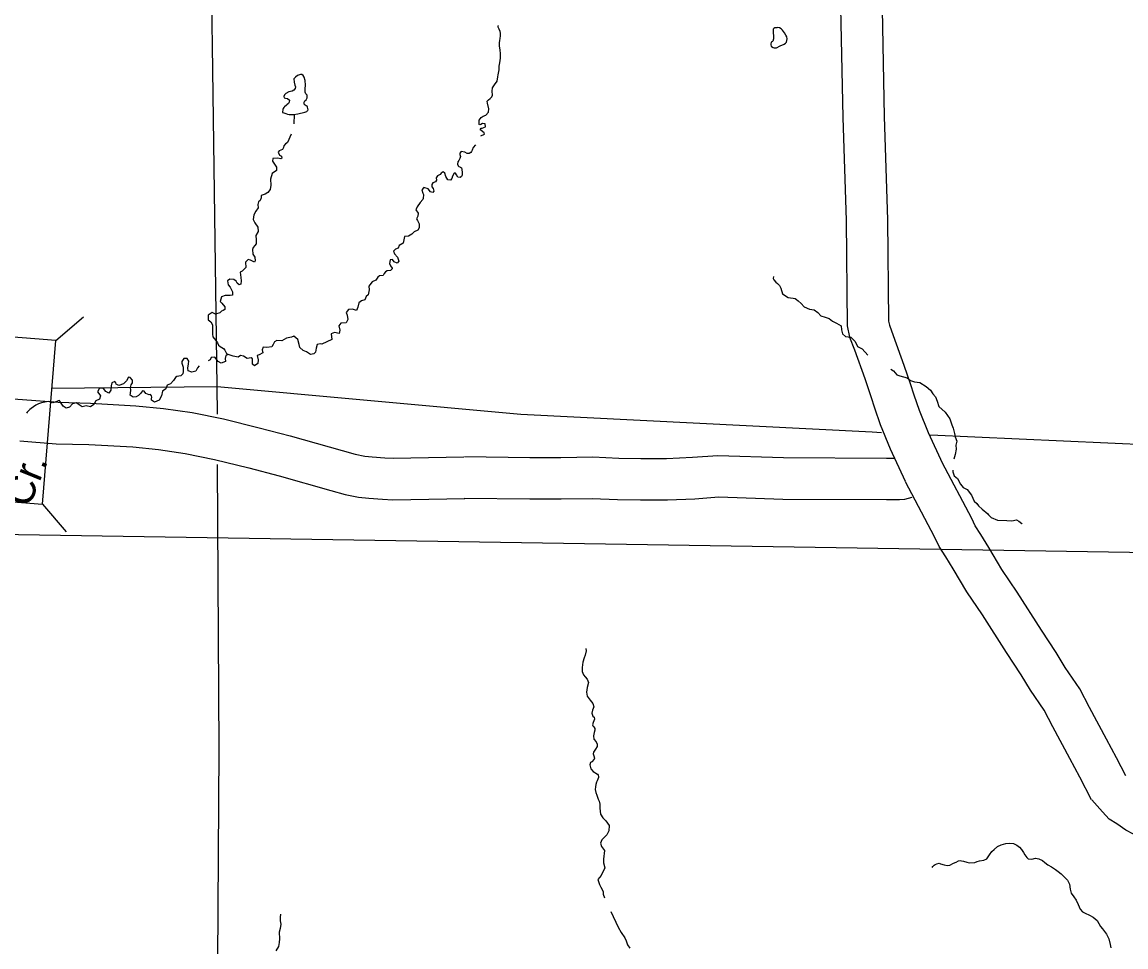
# Model space of a CAD drawing. Extents: x -492261 to -432772, y 1441225 to 1452922.
# Drawn here: x -459493.5 to -459293.9, y 1451796.7 to 1451964 of the extents above; entities that cross this region are included whole.
import ezdxf

# ---------------------------------------------------------------- set-up
doc = ezdxf.new("R2010")
doc.units = 0
doc.layers.add('Default', color=7, linetype='Continuous')

msp = doc.modelspace()

# ---------------------------------------------------------------- linework, layer by layer
at = {"layer": 'Default'}
for p, q in [((-459487.46, 1451906.41), (-459482.43, 1451910.68)), ((-459489.84, 1451876.8), (-459485.57, 1451871.78)), ((-459542.51, 1451872.05), (-459085.31, 1451864.81))]:
    msp.add_line(p, q, dxfattribs=at)
for points in [[(-459458.21, 1451893.09), (-459458.24, 1451898.09), (-459459.09, 1451959.74), (-459459.15, 1451963.72), (-459459.13, 1452025.76), (-459459.1, 1452030.09), (-459459.57, 1452090.97), (-459459.6, 1452094.87)], [(-459345.56, 1451969.52), (-459345.1, 1451946.75), (-459344.48, 1451928.11), (-459344.3, 1451909.06), (-459343.87, 1451907.04), (-459342.99, 1451904.73), (-459341.13, 1451899.52), (-459340.03, 1451896.26), (-459339.34, 1451894.2), (-459338.34, 1451891.21), (-459336.55, 1451886.78), (-459333.83, 1451880.98)], [(-459338.06, 1451969.61), (-459337.61, 1451946.95), (-459336.98, 1451928.27), (-459336.81, 1451909.89), (-459336.66, 1451909.17), (-459335.96, 1451907.32), (-459334.04, 1451901.97), (-459332.92, 1451898.64), (-459332.23, 1451896.58), (-459331.3, 1451893.81), (-459329.68, 1451889.78), (-459327.04, 1451884.17)], [(-459410.57, 1451943.43), (-459409.9, 1451943.76), (-459409.96, 1451944.01), (-459410.48, 1451944.39), (-459410.69, 1451944.56), (-459410.5, 1451944.83), (-459410.3, 1451944.83), (-459409.72, 1451945.07), (-459409.76, 1451945.6), (-459410.24, 1451945.7), (-459410.59, 1451945.49), (-459410.76, 1451945.47), (-459410.84, 1451945.52), (-459410.89, 1451945.88), (-459410.87, 1451946.26), (-459410.51, 1451946.78), (-459410.14, 1451947.01), (-459409.66, 1451947.21), (-459409.18, 1451947.71), (-459409.12, 1451948.34), (-459409.39, 1451949.37), (-459409.41, 1451949.72), (-459409.16, 1451949.97), (-459408.88, 1451950.21), (-459408.59, 1451950.48), (-459408.47, 1451950.81), (-459408.5, 1451951.56), (-459408.45, 1451952.16), (-459408.1, 1451952.66), (-459407.64, 1451953.32), (-459407.51, 1451954.14), (-459407.43, 1451954.51), (-459407.24, 1451955.4), (-459407.24, 1451956.07), (-459407.12, 1451956.68), (-459407, 1451957.5), (-459407.01, 1451958.27), (-459407.06, 1451958.99), (-459407.16, 1451959.7), (-459407.2, 1451960.29), (-459407.15, 1451960.71), (-459407.08, 1451961.05), (-459407.01, 1451961.56), (-459406.99, 1451962.04), (-459407.08, 1451962.35), (-459407.23, 1451962.75), (-459407.39, 1451963), (-459407.44, 1451963.09), (-459407.46, 1451963.17), (-459407.45, 1451963.27), (-459407.45, 1451963.3), (-459407.46, 1451963.38), (-459407.47, 1451963.4)], [(-459356.56, 1451962.99), (-459356.85, 1451963.03), (-459357.05, 1451963.01), (-459357.36, 1451962.97), (-459357.57, 1451962.9), (-459357.68, 1451962.74), (-459357.67, 1451962.31), (-459357.62, 1451961.3), (-459357.63, 1451960.99), (-459357.73, 1451960.61), (-459357.82, 1451960.52), (-459358.03, 1451960.4), (-459358.14, 1451960.06), (-459358.12, 1451959.9), (-459358.04, 1451959.7), (-459357.97, 1451959.59), (-459357.71, 1451959.42), (-459357.49, 1451959.37), (-459357.07, 1451959.38), (-459356.4, 1451959.72), (-459355.7, 1451960.02), (-459355.44, 1451960.21), (-459355.3, 1451960.38), (-459355.2, 1451960.73), (-459355.16, 1451960.98), (-459355.23, 1451961.36), (-459355.38, 1451961.69), (-459355.62, 1451962.1), (-459355.8, 1451962.34), (-459355.98, 1451962.55), (-459356.23, 1451962.8), (-459356.56, 1451962.99)], [(-459442.38, 1451947.71), (-459442.04, 1451947.83), (-459441.95, 1451947.9), (-459441.9, 1451948.01), (-459441.82, 1451948.16), (-459441.84, 1451948.42), (-459441.89, 1451948.62), (-459441.98, 1451948.81), (-459442.14, 1451948.9), (-459442.31, 1451948.99), (-459442.5, 1451949.21), (-459442.55, 1451949.53), (-459442.4, 1451949.77), (-459442.17, 1451949.99), (-459441.95, 1451950.35), (-459441.97, 1451950.78), (-459442.19, 1451951.08), (-459442.31, 1451951.33), (-459442.34, 1451951.96), (-459442.29, 1451952.59), (-459442.35, 1451953.45), (-459442.54, 1451954.05), (-459442.7, 1451954.38), (-459442.97, 1451954.57), (-459443.2, 1451954.57), (-459443.72, 1451954.36), (-459444.11, 1451954.05), (-459444.36, 1451953.74), (-459444.35, 1451953.16), (-459444.21, 1451952.59), (-459444.1, 1451952.33), (-459444.17, 1451951.99), (-459444.37, 1451951.73), (-459444.71, 1451951.56), (-459445.32, 1451951.41), (-459445.83, 1451951.09), (-459446.07, 1451950.89), (-459446.21, 1451950.58), (-459446.12, 1451950.33), (-459445.91, 1451950.26), (-459445.55, 1451950.21), (-459445.15, 1451949.89), (-459445.21, 1451949.55), (-459445.35, 1451949.32), (-459445.57, 1451949.14), (-459445.73, 1451949), (-459446.07, 1451948.7), (-459446.22, 1451948.59), (-459446.34, 1451948.42), (-459446.39, 1451948.3), (-459446.46, 1451947.69)], [(-459446.46, 1451947.69), (-459446.18, 1451947.6), (-459445.82, 1451947.48), (-459445.54, 1451947.39), (-459445.25, 1451947.33), (-459445.01, 1451947.3), (-459444.46, 1451947.29), (-459443.64, 1451947.42), (-459442.38, 1451947.71)], [(-459444.35, 1451947.31), (-459444.42, 1451945.62)], [(-459444.89, 1451943.76), (-459445.51, 1451942.24), (-459445.58, 1451942.2), (-459445.9, 1451942), (-459446.21, 1451941.62), (-459446.23, 1451941.31), (-459446.41, 1451940.98), (-459447.03, 1451940.75), (-459447.21, 1451940.52), (-459447.01, 1451939.97), (-459446.64, 1451939.74), (-459446.56, 1451939.42), (-459446.73, 1451939.29), (-459447.31, 1451939.41), (-459448.16, 1451939.37), (-459448.23, 1451938.84), (-459447.52, 1451937.79), (-459447.5, 1451937.18), (-459448.29, 1451936.66), (-459448.61, 1451935.62), (-459448.55, 1451934.55), (-459448.7, 1451933.73), (-459449.07, 1451933.19), (-459449.58, 1451932.9), (-459450.32, 1451932.65), (-459450.31, 1451932.23), (-459450.46, 1451931.73), (-459450.8, 1451931.49), (-459450.88, 1451931), (-459450.86, 1451930.39), (-459451.25, 1451929.81), (-459451.61, 1451929.17), (-459451.73, 1451928.32), (-459451.42, 1451927.68), (-459450.92, 1451926.91), (-459450.82, 1451926.14), (-459451.27, 1451925.44), (-459451.21, 1451924.6), (-459451.23, 1451923.92), (-459451.46, 1451923.63), (-459451.76, 1451923.26), (-459451.88, 1451922.85), (-459451.82, 1451922.02), (-459451.45, 1451921.51), (-459451.36, 1451920.82), (-459451.52, 1451920.58), (-459452.22, 1451920.94), (-459452.66, 1451921.05), (-459453.15, 1451920.61), (-459453.07, 1451919.64), (-459453.72, 1451918.96), (-459454.11, 1451918.77), (-459453.99, 1451917.82), (-459453.89, 1451917.23), (-459453.95, 1451916.62), (-459454.27, 1451916.48), (-459454.63, 1451916.8), (-459454.82, 1451917.14), (-459455.24, 1451917.48), (-459455.99, 1451917.51), (-459456.41, 1451917.22), (-459456.24, 1451916.46), (-459455.88, 1451916.06), (-459455.5, 1451915.24), (-459455.48, 1451914.62), (-459455.91, 1451914.54), (-459456.78, 1451914.57), (-459457.48, 1451914.32), (-459457.69, 1451913.48), (-459457.39, 1451913.15), (-459456.88, 1451912.51), (-459456.87, 1451912.03), (-459457.18, 1451911.86), (-459457.47, 1451911.74), (-459457.78, 1451911.43), (-459458.54, 1451911.2), (-459459.16, 1451911.47), (-459459.86, 1451911.01), (-459459.86, 1451910.17), (-459459.38, 1451909.77), (-459459.1, 1451909.26), (-459459.08, 1451908.49), (-459459.13, 1451907.56), (-459459.03, 1451907.05), (-459458.49, 1451906.39), (-459458.22, 1451906), (-459457.99, 1451905.58), (-459457.71, 1451905.33), (-459457.14, 1451904.95), (-459456.88, 1451904.65), (-459456.61, 1451904.18), (-459456.55, 1451904.08), (-459456.38, 1451903.82)], [(-459411.55, 1451941.82), (-459411.97, 1451941.33), (-459412.15, 1451940.88), (-459412.24, 1451940.64), (-459412.39, 1451940.41), (-459412.7, 1451940.24), (-459413.02, 1451940.28), (-459413.46, 1451940.48), (-459414.11, 1451940.62), (-459414.39, 1451940.34), (-459414.37, 1451940.07), (-459414.3, 1451939.92), (-459414.23, 1451939.72), (-459414.34, 1451939.36), (-459414.55, 1451939), (-459414.7, 1451938.76), (-459414.8, 1451938.34), (-459414.69, 1451938.05), (-459414.53, 1451937.92), (-459414.25, 1451937.8), (-459414.09, 1451937.66), (-459414.01, 1451937.44), (-459413.92, 1451936.78), (-459413.97, 1451936.33), (-459414.07, 1451936.08), (-459414.31, 1451935.88), (-459414.73, 1451935.97), (-459414.94, 1451936.4), (-459415.16, 1451936.68), (-459415.36, 1451936.7), (-459415.72, 1451936.15), (-459415.83, 1451935.74), (-459416.06, 1451935.42), (-459416.54, 1451935.51), (-459416.92, 1451936.12), (-459417.06, 1451936.69), (-459417.35, 1451936.93), (-459417.72, 1451936.69), (-459417.94, 1451936.43), (-459418.42, 1451936.19), (-459418.65, 1451935.86), (-459418.6, 1451935.42), (-459418.75, 1451935.14), (-459419.22, 1451934.97), (-459419.45, 1451934.62), (-459419.4, 1451934.21), (-459419.19, 1451933.92), (-459419.09, 1451933.45), (-459419.26, 1451933.2), (-459419.66, 1451933.29), (-459420.09, 1451933.86), (-459420.9, 1451934.07), (-459421.24, 1451933.69), (-459421.06, 1451933.1), (-459420.93, 1451932.82), (-459421, 1451932.11), (-459421.04, 1451931.95), (-459421.52, 1451931.39), (-459422.11, 1451930.63), (-459422.34, 1451930.04), (-459422.2, 1451929.85), (-459422.03, 1451929.64), (-459421.92, 1451929.46), (-459421.98, 1451928.93), (-459422.19, 1451928.42), (-459422.03, 1451928.1), (-459421.73, 1451927.55), (-459421.74, 1451926.79), (-459421.95, 1451926.37), (-459422.64, 1451926.05), (-459423.06, 1451925.64), (-459423.67, 1451925.27), (-459424.36, 1451925.21), (-459424.52, 1451924.61), (-459424.61, 1451924.01), (-459425.35, 1451923.61), (-459425.53, 1451923.12), (-459426.03, 1451922.96), (-459426.38, 1451922.56), (-459426.21, 1451922.09), (-459425.64, 1451921.49), (-459425.37, 1451920.79), (-459425.69, 1451920.42), (-459426.23, 1451920.63), (-459426.55, 1451921.09), (-459426.94, 1451921), (-459427.1, 1451920.32), (-459426.89, 1451919.94), (-459426.62, 1451919.52), (-459426.61, 1451919.37), (-459426.91, 1451919.1), (-459427.48, 1451919.04), (-459427.82, 1451918.85), (-459428.07, 1451918.54), (-459428.26, 1451918.17), (-459428.87, 1451918.12)], [(-459428.87, 1451918.12), (-459429.18, 1451917.9), (-459429.53, 1451917.34), (-459430.22, 1451917.02), (-459430.66, 1451916.48), (-459430.83, 1451916.26), (-459430.77, 1451915.56), (-459430.96, 1451914.69), (-459431.3, 1451914.37), (-459431.54, 1451913.8), (-459432.16, 1451913.61), (-459432.65, 1451913.25), (-459432.79, 1451912.45), (-459433.03, 1451911.87), (-459433.76, 1451912.11), (-459434.5, 1451912.01), (-459434.92, 1451911.45), (-459434.72, 1451911.01), (-459434.61, 1451910.24), (-459434.92, 1451909.59), (-459435.91, 1451909.55), (-459436.26, 1451909.04), (-459436.09, 1451908.27), (-459436.2, 1451907.67), (-459437.01, 1451907.88), (-459437.63, 1451907.6), (-459437.54, 1451906.6), (-459438.42, 1451906.18), (-459439.3, 1451905.72), (-459439.63, 1451905.78), (-459440.15, 1451905.68), (-459440.34, 1451905.04), (-459440.47, 1451904.29), (-459440.75, 1451903.97), (-459441.35, 1451903.87), (-459442.1, 1451904.37), (-459442.69, 1451904.63), (-459443.31, 1451905.16), (-459443.4, 1451905.71), (-459443.68, 1451906.6), (-459444.4, 1451907.2), (-459444.84, 1451907), (-459445.7, 1451906.84), (-459446.13, 1451906.61), (-459446.55, 1451906.38), (-459447.46, 1451906.44), (-459447.9, 1451906.18), (-459448.15, 1451905.68), (-459448.39, 1451905.28), (-459449.29, 1451905.15), (-459449.95, 1451905.18), (-459450.09, 1451904.73), (-459450, 1451904.17), (-459450.65, 1451903.8), (-459451.01, 1451903.67), (-459450.84, 1451902.91), (-459450.93, 1451902.25), (-459451.5, 1451901.82), (-459451.86, 1451902.1), (-459451.89, 1451902.54), (-459451.87, 1451903.12), (-459452.12, 1451903.25), (-459452.85, 1451903.15), (-459453.49, 1451903.59), (-459454.05, 1451903.72), (-459454.46, 1451903.4), (-459455.34, 1451903.57), (-459456.24, 1451903.88), (-459456.67, 1451903.72), (-459456.83, 1451903.17), (-459456.73, 1451902.64), (-459457.56, 1451902.31), (-459458.08, 1451902.62), (-459458.7, 1451903.42), (-459459.33, 1451903.35), (-459459.54, 1451902.94), (-459459.87, 1451902.75)], [(-459357.61, 1451917.97), (-459357.67, 1451917.61), (-459357.54, 1451917.39), (-459357.21, 1451916.96), (-459356.92, 1451916.75), (-459356.53, 1451916.34), (-459356.3, 1451915.88), (-459355.99, 1451914.86), (-459354.96, 1451914.2), (-459354.55, 1451914.14), (-459354.08, 1451914.08), (-459353.71, 1451913.99), (-459353.47, 1451913.82), (-459353.15, 1451913.58), (-459352.61, 1451913.08), (-459352.1, 1451912.49), (-459351.14, 1451912.11), (-459350.25, 1451911.99), (-459349.6, 1451911.48), (-459349.08, 1451910.9), (-459348.27, 1451910.64), (-459347.55, 1451910.39), (-459346.98, 1451909.92), (-459346.25, 1451909.57), (-459345.41, 1451909.06), (-459345.3, 1451908.34), (-459345.17, 1451907.64), (-459344.59, 1451907.15), (-459343.67, 1451907.03), (-459342.83, 1451906.26), (-459342.45, 1451905.31), (-459341.6, 1451904.9), (-459340.57, 1451903.76)], [(-459461.53, 1451901.8), (-459461.79, 1451901.49), (-459462.11, 1451900.88), (-459462.85, 1451900.67), (-459463.5, 1451900.95), (-459463.58, 1451901.43), (-459463.43, 1451902.2), (-459463.36, 1451902.68), (-459463.68, 1451903.16), (-459464.26, 1451903.18), (-459464.67, 1451902.64), (-459464.64, 1451902.32), (-459464.43, 1451901.61), (-459464.39, 1451900.79), (-459464.44, 1451900.4), (-459464.84, 1451900.01), (-459465.58, 1451899.91), (-459465.79, 1451899.71), (-459466.16, 1451899.16), (-459466.68, 1451898.59), (-459467.3, 1451898.35)], [(-459467.3, 1451898.35), (-459467.55, 1451897.69), (-459468.13, 1451897.22), (-459468.31, 1451896.4), (-459468.74, 1451895.63), (-459469.6, 1451895.25), (-459470.13, 1451895.59), (-459470.12, 1451895.87), (-459470.1, 1451896.16), (-459470.16, 1451896.38), (-459470.33, 1451896.64), (-459470.55, 1451896.58), (-459471.13, 1451896.82), (-459471.48, 1451897.26), (-459471.76, 1451897.32), (-459472.13, 1451896.8), (-459472.47, 1451896.45), (-459472.91, 1451896.2), (-459473.43, 1451896.14), (-459473.99, 1451896.51), (-459473.94, 1451896.89), (-459473.85, 1451897.41), (-459473.96, 1451897.93), (-459473.82, 1451898.39), (-459473.56, 1451898.74), (-459473.58, 1451899.26), (-459473.98, 1451899.74), (-459474.32, 1451899.78), (-459474.64, 1451899.12), (-459475.22, 1451898.59), (-459476.06, 1451898.27), (-459476.54, 1451898.48), (-459476.56, 1451898.78), (-459476.76, 1451898.98), (-459477.33, 1451898.76), (-459477.44, 1451898.2), (-459477.49, 1451897.42), (-459477.88, 1451896.89), (-459478.39, 1451897.18), (-459478.82, 1451897.71), (-459479.55, 1451897.78), (-459479.89, 1451897.12), (-459479.69, 1451896.81), (-459479.35, 1451896.37), (-459479.54, 1451895.81), (-459480.23, 1451895.49), (-459480.55, 1451894.8)], [(-459336.42, 1451901.25), (-459335.95, 1451900.92), (-459335.35, 1451900.17), (-459334.78, 1451900), (-459333.43, 1451899.63), (-459332.82, 1451899.18), (-459332.13, 1451898.96), (-459331.14, 1451898.84), (-459330.02, 1451898.09), (-459329.26, 1451897.45), (-459328.81, 1451896.77), (-459328.34, 1451896.19), (-459328.03, 1451895.46), (-459327.73, 1451894.44), (-459326.59, 1451893.46), (-459325.75, 1451892.24), (-459325.37, 1451891.16), (-459325.13, 1451890.52), (-459324.91, 1451889.59), (-459324.77, 1451888.97), (-459324.49, 1451888.22), (-459324.63, 1451887.48), (-459324.6, 1451886.74), (-459324.78, 1451885.8), (-459324.99, 1451884.94)], [(-459488.22, 1451897.79), (-459458.24, 1451898.09)], [(-459458.24, 1451898.09), (-459403.33, 1451893.08), (-459339.81, 1451889.87), (-459338.07, 1451889.76)], [(-459498.72, 1451896.07), (-459493.44, 1451895.75), (-459486.99, 1451895.23), (-459481.14, 1451895.1), (-459472.95, 1451894.61), (-459467.95, 1451894.12), (-459462.75, 1451893.37), (-459457.09, 1451892.22), (-459450.65, 1451890.61), (-459445.06, 1451889.16), (-459435.63, 1451886.51), (-459433.29, 1451885.83), (-459431.56, 1451885.46), (-459430.2, 1451885.33), (-459427.94, 1451885.17), (-459426.41, 1451885.11), (-459413.62, 1451885.33)], [(-459480.55, 1451894.8), (-459481.15, 1451894.4), (-459481.98, 1451894.58), (-459482.68, 1451894.43), (-459483.38, 1451894.86), (-459483.75, 1451895.16), (-459484.42, 1451894.92), (-459484.95, 1451894.33), (-459485.54, 1451894.18), (-459486.11, 1451894.53), (-459486.71, 1451895.45), (-459486.76, 1451895.53), (-459487.03, 1451895.48), (-459487.24, 1451895.38), (-459487.96, 1451895.15), (-459488.44, 1451895.3), (-459488.81, 1451895.36), (-459489.7, 1451895.21), (-459490.06, 1451895.13), (-459490.6, 1451894.92), (-459491.04, 1451894.68), (-459491.46, 1451894.43), (-459491.89, 1451894.13), (-459492.14, 1451893.94), (-459492.4, 1451893.7), (-459492.63, 1451893.42), (-459492.73, 1451893.25)], [(-459493.97, 1451888.27), (-459487.38, 1451887.74), (-459481.44, 1451887.6), (-459473.54, 1451887.14), (-459468.85, 1451886.67), (-459464.04, 1451885.98), (-459458.74, 1451884.9), (-459452.5, 1451883.34), (-459447.02, 1451881.92), (-459437.69, 1451879.29), (-459435.12, 1451878.55), (-459432.69, 1451878.03), (-459430.81, 1451877.86), (-459428.37, 1451877.69), (-459426.51, 1451877.6), (-459413.49, 1451877.83)], [(-459329.22, 1451889.35), (-459273.12, 1451886.82), (-459271.34, 1451886.6), (-459237.52, 1451884.6)], [(-459457.93, 1451554.74), (-459458.06, 1451566.69), (-459458.15, 1451568.06), (-459459.48, 1451632.91), (-459459.37, 1451634.11), (-459458.89, 1451698.33), (-459458.81, 1451699.68), (-459458.3, 1451765.23), (-459457.92, 1451832.41), (-459458.17, 1451883.95)], [(-459335.84, 1451885.08), (-459337.17, 1451885.08), (-459355.82, 1451885.16), (-459367.68, 1451885.54), (-459372.31, 1451885.21), (-459376.97, 1451885.01), (-459381.65, 1451884.99), (-459385.62, 1451885.06), (-459390.28, 1451885.29), (-459396.12, 1451885.2), (-459401.69, 1451885.17), (-459413.51, 1451885.33)], [(-459293.89, 1451827.61), (-459295.6, 1451830.9), (-459297.41, 1451834.29), (-459300.45, 1451839.98), (-459302.2, 1451843.4), (-459304.85, 1451847.22), (-459306.51, 1451849.94), (-459309.18, 1451853.99), (-459313.56, 1451860.89), (-459316.31, 1451864.95), (-459318.7, 1451868.93), (-459320.1, 1451871.31), (-459321.15, 1451872.85), (-459321.78, 1451874.21), (-459327.12, 1451884.33)], [(-459325.21, 1451882.97), (-459325.21, 1451882.66), (-459324.93, 1451881.95), (-459324.36, 1451881.46), (-459323.83, 1451880.39), (-459323.32, 1451879.82), (-459322.59, 1451879.44), (-459321.84, 1451878.42), (-459321.35, 1451877.32), (-459320.83, 1451876.91), (-459320.53, 1451876.5), (-459319.91, 1451875.9), (-459318.86, 1451875.05), (-459318.77, 1451874.88), (-459318.25, 1451874.37), (-459317.14, 1451873.88), (-459315.43, 1451873.85), (-459314.52, 1451873.75), (-459313.69, 1451873.96), (-459313.25, 1451873.74), (-459312.74, 1451873.3), (-459312.64, 1451873.26)], [(-459300.09, 1451823.29), (-459302.23, 1451827.39), (-459304.03, 1451830.75), (-459307.1, 1451836.5), (-459308.65, 1451839.54), (-459311.13, 1451843.12), (-459312.84, 1451845.91), (-459315.48, 1451849.92), (-459319.83, 1451856.77), (-459322.63, 1451860.91), (-459325.14, 1451865.09), (-459326.44, 1451867.29), (-459327.69, 1451869.13), (-459328.51, 1451870.88), (-459333.75, 1451880.83)], [(-459332.58, 1451877.99), (-459333.92, 1451877.66), (-459334.86, 1451877.58), (-459337.2, 1451877.58), (-459355.96, 1451877.66), (-459367.54, 1451878.03), (-459371.88, 1451877.72), (-459376.79, 1451877.52), (-459381.7, 1451877.49), (-459385.87, 1451877.56), (-459390.41, 1451877.78), (-459396.05, 1451877.7), (-459401.72, 1451877.67), (-459413.61, 1451877.83)], [(-459391.6, 1451850.67), (-459391.49, 1451850.23), (-459391.68, 1451849.46), (-459391.89, 1451849.01), (-459392.12, 1451848.18), (-459392.25, 1451847.22), (-459392.22, 1451846.5), (-459392.02, 1451845.89), (-459391.7, 1451845.54), (-459391.33, 1451845.1), (-459391.11, 1451844.52), (-459391.34, 1451843.6), (-459391.45, 1451842.77), (-459391.33, 1451842.06), (-459390.76, 1451841.32), (-459390.32, 1451840.73), (-459390.12, 1451840.14), (-459390.35, 1451839.49), (-459390.48, 1451838.96), (-459390.28, 1451838.45), (-459390.08, 1451838.25), (-459390.01, 1451837.86), (-459390.24, 1451837.28), (-459390.39, 1451836.87), (-459390.31, 1451836.66), (-459390.13, 1451836.48), (-459389.92, 1451836.22), (-459389.96, 1451835.89), (-459390.09, 1451835.47), (-459390.21, 1451834.84), (-459390.14, 1451834.26), (-459389.71, 1451833.8), (-459389.55, 1451833.34), (-459389.52, 1451832.93), (-459389.81, 1451832.43), (-459390.16, 1451831.92), (-459390.24, 1451831.59), (-459390.12, 1451831.25), (-459390, 1451830.8), (-459390.05, 1451830.65), (-459390.51, 1451830.17), (-459390.71, 1451830.05), (-459390.84, 1451829.64), (-459390.65, 1451828.9), (-459390.22, 1451828.44), (-459389.47, 1451827.93), (-459389.33, 1451827.77), (-459389.27, 1451827.53), (-459389.31, 1451827.33), (-459389.54, 1451826.75), (-459389.65, 1451826.5), (-459389.79, 1451826.04), (-459389.85, 1451825.61), (-459389.86, 1451825.14)], [(-459389.86, 1451825.14), (-459389.77, 1451824.64), (-459389.61, 1451824.13), (-459389.32, 1451823.43), (-459389.17, 1451823.05), (-459389.04, 1451822.52), (-459389.02, 1451821.76), (-459388.92, 1451820.71), (-459388.51, 1451820.02), (-459387.96, 1451819.49), (-459387.37, 1451818.67), (-459387.4, 1451817.68), (-459387.79, 1451816.96), (-459388.1, 1451816.68), (-459388.68, 1451816.07), (-459388.94, 1451815.44), (-459388.74, 1451814.84), (-459388.19, 1451814.09), (-459388.35, 1451812.53), (-459388.35, 1451811.9), (-459388.11, 1451810.95), (-459388.8, 1451809.61), (-459389.39, 1451808.87), (-459389.09, 1451807.99), (-459388.84, 1451807.51), (-459388.44, 1451806.72), (-459388.43, 1451806.19), (-459388.21, 1451805.54)], [(-459273.47, 1451815.19), (-459281, 1451815.2), (-459283.27, 1451815.1), (-459284.71, 1451815.22), (-459286.06, 1451815.4), (-459286.9, 1451815.48), (-459288.33, 1451815.71), (-459289.45, 1451816.05), (-459290.77, 1451816.38), (-459292.53, 1451817.1), (-459293.88, 1451817.79), (-459295.53, 1451818.96), (-459296.94, 1451819.79), (-459298.15, 1451821.14), (-459300.07, 1451823.27)], [(-459328.96, 1451811.05), (-459328.81, 1451811.23), (-459328.57, 1451811.47), (-459328.36, 1451811.6), (-459328.1, 1451811.71), (-459327.65, 1451811.81), (-459327.4, 1451811.72), (-459326.77, 1451811.52), (-459326.24, 1451811.39), (-459325.73, 1451811.45), (-459325.09, 1451811.8), (-459324.59, 1451812.03), (-459324.18, 1451812.23), (-459323.88, 1451812.29), (-459323.65, 1451812.25), (-459323.24, 1451812.16), (-459322.65, 1451811.98), (-459322.16, 1451811.9), (-459321.2, 1451811.92), (-459320.82, 1451812.11), (-459320.35, 1451812.26), (-459319.59, 1451812.34), (-459319.07, 1451812.58), (-459318.55, 1451813.33), (-459318.12, 1451813.95), (-459317.72, 1451814.32), (-459317.13, 1451814.84), (-459316.42, 1451815.14), (-459315.63, 1451815.41), (-459314.98, 1451815.44), (-459314.22, 1451815.36), (-459313.61, 1451815.1), (-459313.14, 1451814.72), (-459312.78, 1451814.32), (-459312.44, 1451813.76), (-459312.19, 1451813.32), (-459311.83, 1451812.82), (-459311.54, 1451812.62), (-459310.91, 1451812.55), (-459310.26, 1451812.71), (-459309.65, 1451812.59), (-459308.97, 1451812.3), (-459308.57, 1451811.92), (-459308.02, 1451811.53), (-459307.35, 1451811.17), (-459306.6, 1451810.69), (-459306.16, 1451810.34), (-459305.62, 1451809.91), (-459305.07, 1451809.38), (-459304.47, 1451808.73), (-459304.11, 1451808.02), (-459303.97, 1451807.13), (-459303.8, 1451806.37), (-459303.32, 1451805.71), (-459302.87, 1451805.11), (-459302.53, 1451804.34), (-459302.18, 1451803.51), (-459301.75, 1451803.02), (-459301.26, 1451802.77), (-459300.47, 1451802.39), (-459299.82, 1451802.08), (-459299.09, 1451801.44), (-459298.5, 1451800.34), (-459298.14, 1451799.92), (-459297.4, 1451798.99), (-459296.96, 1451798.11), (-459296.75, 1451797.12), (-459296.63, 1451796.48)], [(-459446.81, 1451802.6), (-459446.87, 1451802.05), (-459446.85, 1451801.37), (-459446.77, 1451800.76), (-459446.89, 1451800), (-459447.02, 1451799.33), (-459446.98, 1451798.12), (-459447.04, 1451797.46), (-459447.18, 1451796.72), (-459447.67, 1451795.93)], [(-459387.03, 1451803.06), (-459385.73, 1451800.26), (-459385.18, 1451799.28), (-459384.5, 1451798.32), (-459384.29, 1451797.74), (-459384.06, 1451797.05), (-459383.6, 1451796.42)]]:
    msp.add_lwpolyline(points, dxfattribs=at)
msp.add_lwpolyline([(-459489.84, 1451876.8), (-459487.46, 1451906.41), (-459497.33, 1451907.2), (-459499.71, 1451877.6)], close=True, dxfattribs=at)

# ---------------------------------------------------------------- texts
msp.add_text('Cr.', height=5.28, rotation=67.8571, dxfattribs=at).set_placement((-459492.32, 1451875.94))

doc.saveas('drawing.dxf')
